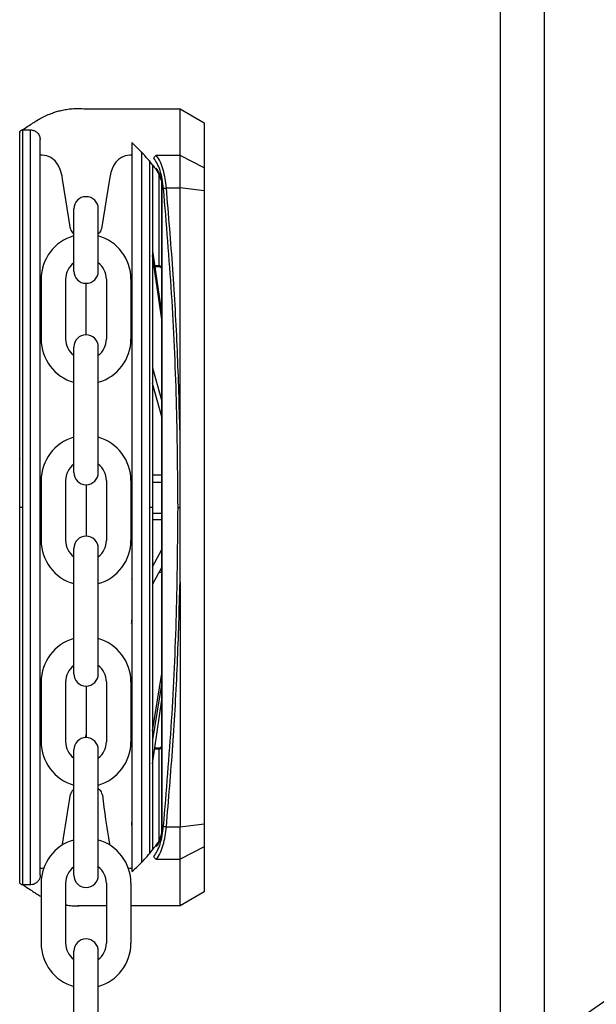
# Model space of a CAD drawing. Header units: inches. Extents: x 170 to 312, y 215 to 248.
# Tile 400 of 529: x 250.535 to 250.77, y 243.108 to 243.509. Entities that reach past the tile are written whole.
import ezdxf

# ---------------------------------------------------------------- set-up
doc = ezdxf.new("R2010")
doc.units = ezdxf.units.IN
doc.header["$LTSCALE"] = 0.25
doc.header["$MEASUREMENT"] = 0
doc.layers.add('ANNOTATIONS', color=1, linetype='Continuous')
doc.layers.add('MOTOR LH', color=7, linetype='Continuous')
doc.styles.add('ARIAL', font='arial.ttf', dxfattribs={"height": 0.09375})
doc.styles.add('ROMANS', font='Romans', dxfattribs={"height": 0.09375})
doc.styles.get("Standard").update_dxf_attribs({"font": 'romans.shx'})
doc.dimstyles.get("Standard").update_dxf_attribs({"dimscale": 60, "dimtxt": 0.0833, "dimasz": 0.0833, "dimexe": 0.0833, "dimexo": 0.04, "dimgap": 0.09, "dimtad": 0, "dimtih": 1, "dimtoh": 1, "dimdec": 4, "dimzin": 1, "dimdsep": 46, "dimlunit": 4, "dimtxsty": 'Standard', "dimcen": 0.09, "dimclrt": 150, "dimadec": 4, "dimazin": 2, "dimtfac": 1, "dimtdec": 0, "dimtofl": 0, "dimtmove": 0, "dimatfit": 3, "dimfxl": 1, "dimtolj": 1, "dimtzin": 0, "dimlwd": -1, "dimlwe": -1, "dimarcsym": 1})
doc.dimstyles.new('STANDARD$0', dxfattribs={"dimtxt": 0.09375, "dimasz": 0.09375, "dimexe": 0.03125, "dimexo": 0.046875, "dimgap": 0.09, "dimtad": 0, "dimtih": 1, "dimtoh": 1, "dimdec": 4, "dimzin": 0, "dimdsep": 46, "dimtxsty": 'ARIAL', "dimcen": 0.09, "dimadec": 0, "dimazin": 0, "dimtfac": 1, "dimtdec": 4, "dimtofl": 0, "dimtmove": 0, "dimatfit": 1, "dimfxl": 1, "dimtolj": 1, "dimtzin": 0, "dimarcsym": 0})

# ---------------------------------------------------------------- blocks, each defined once
blk = doc.blocks.new('*D76')
at = {"layer": 'ANNOTATIONS', "color": 0, "lineweight": -2, "transparency": 16777216}
for p, q in [((250.0197123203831, 244.3663487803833), (250.0197123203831, 244.9548308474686)), ((251.105649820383, 243.5069737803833), (251.105649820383, 244.9548308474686)), ((250.1134623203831, 244.9235808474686), (250.2775710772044, 244.9235808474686)), ((251.011899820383, 244.9235808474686), (250.8477910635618, 244.9235808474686))]:
    blk.add_line(p, q, dxfattribs=at)
at = {"layer": 'ANNOTATIONS', "color": 0, "transparency": 16777216}
for points in [[(250.1134623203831, 244.9392058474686), (250.1134623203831, 244.9079558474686), (250.0197123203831, 244.9235808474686)], [(251.011899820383, 244.9392058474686), (251.011899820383, 244.9079558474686), (251.105649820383, 244.9235808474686)]]:
    blk.add_solid(points, dxfattribs=at)
at = {"layer": 'defpoints', "color": 0, "transparency": 16777216}
for p in [(251.105649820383, 244.9235808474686), (250.0197123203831, 244.3194737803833), (251.105649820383, 243.4600987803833)]:
    blk.add_point(p, dxfattribs=at)
at = {"layer": 'ANNOTATIONS', "color": 0, "transparency": 16777216, "insert": (250.5626810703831, 244.9235808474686), "char_height": 0.09375, "attachment_point": 5, "style": 'ARIAL'}
blk.add_mtext('\\A1;16 1/8"', dxfattribs=at)
blk = doc.blocks.new('*D77')
at = {"layer": 'ANNOTATIONS', "color": 0, "lineweight": -2, "transparency": 16777216}
for p, q in [((249.9049624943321, 244.8967083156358), (249.9049624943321, 245.2347148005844)), ((251.105649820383, 243.5069737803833), (251.105649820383, 245.2347148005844)), ((249.9987124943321, 245.2034648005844), (250.2201961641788, 245.2034648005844)), ((251.011899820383, 245.2034648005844), (250.7904161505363, 245.2034648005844))]:
    blk.add_line(p, q, dxfattribs=at)
at = {"layer": 'ANNOTATIONS', "color": 0, "transparency": 16777216}
for points in [[(249.9987124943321, 245.2190898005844), (249.9987124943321, 245.1878398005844), (249.9049624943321, 245.2034648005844)], [(251.011899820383, 245.2190898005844), (251.011899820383, 245.1878398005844), (251.105649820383, 245.2034648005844)]]:
    blk.add_solid(points, dxfattribs=at)
at = {"layer": 'defpoints', "color": 0, "transparency": 16777216}
for p in [(251.105649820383, 245.2034648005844), (249.9049624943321, 244.8498333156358), (251.105649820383, 243.4600987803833)]:
    blk.add_point(p, dxfattribs=at)
at = {"layer": 'ANNOTATIONS', "color": 0, "transparency": 16777216, "insert": (250.5053061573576, 245.2034648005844), "char_height": 0.09375, "attachment_point": 5, "style": 'ARIAL'}
blk.add_mtext('\\A1;18 1/2"', dxfattribs=at)

msp = doc.modelspace()

# ---------------------------------------------------------------- linework, layer by layer
at = {"layer": 'MOTOR LH'}
for p, q in [((250.730649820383, 243.6163487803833), (250.730649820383, 240.3338487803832)), ((250.748524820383, 243.6163487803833), (250.748524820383, 240.3338487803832)), ((250.5609661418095, 243.4728960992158), (250.6000660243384, 243.4728955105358)), ((250.600065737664, 243.453854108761), (250.6000660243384, 243.4728955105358)), ((250.6000660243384, 243.4728955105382), (250.6099084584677, 243.4672127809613)), ((250.5359149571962, 243.3104925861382), (250.5359172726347, 243.4642842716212)), ((250.5359172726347, 243.4642842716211), (250.5391160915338, 243.4642842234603)), ((250.5391137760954, 243.3104925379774), (250.5391160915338, 243.4642842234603)), ((250.6099084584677, 243.4672127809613), (250.6099081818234, 243.4488376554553)), ((250.5434443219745, 243.4540544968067), (250.543052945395, 243.4540544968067)), ((250.5804545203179, 243.4540621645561), (250.5800270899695, 243.4540544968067)), ((250.5843915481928, 243.4553905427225), (250.5843893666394, 243.3104918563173)), ((250.600065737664, 243.4538541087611), (250.5905094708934, 243.4538542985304)), ((250.6000655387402, 243.4406415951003), (250.6000657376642, 243.4538541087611)), ((250.6099081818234, 243.4488376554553), (250.6000657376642, 243.4538541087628)), ((250.5875903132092, 243.4518115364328), (250.5875881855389, 243.3104918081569)), ((250.6099081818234, 243.4488376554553), (250.6099080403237, 243.4394392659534)), ((250.5554142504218, 243.4239746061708), (250.5522013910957, 243.4441701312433)), ((250.5712700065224, 243.4441701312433), (250.5680571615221, 243.4239746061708)), ((250.591453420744, 243.4464033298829), (250.5914528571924, 243.4089728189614)), ((250.5926836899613, 243.4433638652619), (250.5925800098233, 243.4438571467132)), ((250.5926347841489, 243.4430731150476), (250.5925829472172, 243.4434435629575)), ((250.5926836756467, 243.4424059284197), (250.5926347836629, 243.4430731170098)), ((250.592679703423, 243.1785796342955), (250.5926836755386, 243.4424059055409)), ((250.5927814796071, 243.4424059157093), (250.5926836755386, 243.4424059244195)), ((250.5927775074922, 243.1785796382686), (250.5927814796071, 243.4424059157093)), ((250.5944851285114, 243.440641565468), (250.6000655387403, 243.4406415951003)), ((250.600064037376, 243.3409214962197), (250.6000655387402, 243.4406415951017)), ((250.6099080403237, 243.4394392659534), (250.6000655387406, 243.4406415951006)), ((250.6099080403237, 243.4394392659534), (250.609904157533, 243.1815458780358)), ((250.556729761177, 243.4067828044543), (250.556729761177, 243.4320640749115)), ((250.566741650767, 243.4067828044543), (250.566741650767, 243.4320640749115)), ((250.556729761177, 243.421878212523), (250.5563995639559, 243.4221721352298)), ((250.5670718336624, 243.4221721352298), (250.566741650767, 243.4218782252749)), ((250.5888919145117, 243.415035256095), (250.5888918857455, 243.4131245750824)), ((250.5926828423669, 243.3870669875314), (250.5888918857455, 243.4131245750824)), ((250.5888919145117, 243.415035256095), (250.5926828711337, 243.3889776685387)), ((250.5897738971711, 243.4089728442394), (250.5914528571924, 243.4089728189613)), ((250.5914528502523, 243.408511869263), (250.5898409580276, 243.4085118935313)), ((250.591452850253, 243.4085119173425), (250.5914528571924, 243.4089728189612)), ((250.543421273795, 243.4034862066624), (250.543421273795, 243.3790669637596)), ((250.5534331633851, 243.4034862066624), (250.5534331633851, 243.3790669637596)), ((250.561735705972, 243.3807763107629), (250.561735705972, 243.4017768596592)), ((250.5700382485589, 243.4034862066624), (250.5700382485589, 243.3790669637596)), ((250.580050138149, 243.4034862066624), (250.580050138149, 243.3790669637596)), ((250.556729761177, 243.3247341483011), (250.556729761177, 243.3757703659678)), ((250.566741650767, 243.3247341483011), (250.566741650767, 243.3757703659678)), ((250.5888911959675, 243.3673093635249), (250.588891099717, 243.3609164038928)), ((250.5888911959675, 243.3673093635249), (250.5926823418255, 243.3538212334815)), ((250.5926822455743, 243.3474282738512), (250.588891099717, 243.3609164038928)), ((250.5926818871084, 243.3236191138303), (250.5888186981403, 243.3236191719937)), ((250.543421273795, 243.3214375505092), (250.543421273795, 243.2970183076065)), ((250.5534331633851, 243.3214375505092), (250.5534331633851, 243.2970183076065)), ((250.561735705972, 243.3197282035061), (250.561735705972, 243.2987276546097)), ((250.5700382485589, 243.3214375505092), (250.5700382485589, 243.2970183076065)), ((250.580050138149, 243.3214375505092), (250.580050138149, 243.2970183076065)), ((250.5926818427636, 243.3206737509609), (250.5888186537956, 243.3206738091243)), ((250.5346846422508, 243.3104946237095), (250.5346847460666, 243.3173900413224)), ((250.5359149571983, 243.3104925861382), (250.5346846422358, 243.310492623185)), ((250.5359126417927, 243.1567055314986), (250.5359149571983, 243.3104925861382)), ((250.5391114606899, 243.1567054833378), (250.5391137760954, 243.3104925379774)), ((250.5843893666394, 243.3104918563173), (250.5843871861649, 243.1656664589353)), ((250.5875881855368, 243.3104918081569), (250.5875860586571, 243.1692260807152)), ((250.5888185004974, 243.3104918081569), (250.5875881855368, 243.3104918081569)), ((250.5888184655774, 243.3081724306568), (250.5926816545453, 243.3081723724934)), ((250.5888184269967, 243.305609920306), (250.5926816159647, 243.3056098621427)), ((250.556729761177, 243.242685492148), (250.556729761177, 243.2937217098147)), ((250.566741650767, 243.242685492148), (250.566741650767, 243.2937217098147)), ((250.5888899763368, 243.2863018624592), (250.5926814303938, 243.2932843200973)), ((250.5888899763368, 243.2863018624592), (250.5888898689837, 243.2791715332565)), ((250.592681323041, 243.286153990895), (250.5888898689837, 243.2791715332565)), ((250.5915490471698, 243.2840687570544), (250.5926812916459, 243.2840687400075)), ((250.6000631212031, 243.2800696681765), (250.6000616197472, 243.1803436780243)), ((250.543421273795, 243.2393888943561), (250.543421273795, 243.2149696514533)), ((250.5534331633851, 243.2393888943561), (250.5534331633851, 243.2149696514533)), ((250.5700382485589, 243.2393888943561), (250.5700382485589, 243.2149696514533)), ((250.580050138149, 243.2393888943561), (250.580050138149, 243.2149696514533)), ((250.5888889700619, 243.2194658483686), (250.5926806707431, 243.2428286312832)), ((250.561735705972, 243.2376795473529), (250.561735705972, 243.2177685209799)), ((250.5926806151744, 243.239137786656), (250.5888889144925, 243.2157749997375)), ((250.5888887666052, 243.2059529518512), (250.5926805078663, 243.2320104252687)), ((250.5888889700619, 243.2194658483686), (250.5888889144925, 243.2157749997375)), ((250.556729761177, 243.1606368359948), (250.556729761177, 243.2116730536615)), ((250.566741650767, 243.1606368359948), (250.566741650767, 243.2116730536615)), ((250.5914498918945, 243.2120190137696), (250.5897714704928, 243.2120190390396)), ((250.5898385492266, 243.2124800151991), (250.5914498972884, 243.212479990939)), ((250.5914498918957, 243.2120190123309), (250.5914493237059, 243.1742797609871)), ((250.5914498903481, 243.2120190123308), (250.5914498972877, 243.2124799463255)), ((250.5563995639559, 243.1953106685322), (250.556737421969, 243.1956114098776)), ((250.566741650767, 243.1959040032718), (250.5673671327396, 243.1953472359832)), ((250.5553796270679, 243.1932895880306), (250.5554142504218, 243.1935081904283)), ((250.5683524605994, 243.1935447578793), (250.5683870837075, 243.1933261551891)), ((250.5944812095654, 243.1803438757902), (250.6000616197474, 243.1803436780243)), ((250.6000614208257, 243.1671314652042), (250.6000616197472, 243.180343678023)), ((250.6000616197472, 243.1803436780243), (250.609904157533, 243.1815458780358)), ((250.609904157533, 243.1815458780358), (250.609904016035, 243.1721477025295)), ((250.5926796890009, 243.1776216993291), (250.5925759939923, 243.1771284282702)), ((250.5925789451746, 243.1775420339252), (250.5926307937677, 243.1779124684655)), ((250.5926307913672, 243.1779124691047), (250.5926797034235, 243.1785796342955)), ((250.5926797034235, 243.1785796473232), (250.5927775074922, 243.178579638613)), ((250.609904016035, 243.1721477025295), (250.6000614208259, 243.1671314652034)), ((250.609904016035, 243.1721477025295), (250.6099037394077, 243.1537747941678)), ((250.590505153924, 243.1671315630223), (250.6000614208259, 243.1671314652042)), ((250.600061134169, 243.1480923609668), (250.6000614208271, 243.1671314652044)), ((250.5430485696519, 243.1634195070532), (250.5434443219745, 243.1634283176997)), ((250.5800270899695, 243.1634283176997), (250.5804501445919, 243.1634283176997)), ((250.5391114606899, 243.1567054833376), (250.5359126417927, 243.1567055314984)), ((250.543421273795, 243.1573402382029), (250.543421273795, 243.1329209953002)), ((250.5534331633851, 243.1573402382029), (250.5534331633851, 243.1329209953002)), ((250.5700382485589, 243.1573402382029), (250.5700382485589, 243.1329209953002)), ((250.580050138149, 243.1573402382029), (250.580050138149, 243.1329209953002)), ((250.6099037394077, 243.1537747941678), (250.600061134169, 243.1480923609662)), ((250.5700382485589, 243.1480928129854), (250.5583644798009, 243.1480929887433)), ((250.600061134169, 243.1480923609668), (250.580050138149, 243.1480926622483)), ((250.556729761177, 243.0785881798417), (250.556729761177, 243.1296243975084)), ((250.566741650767, 243.0785881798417), (250.566741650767, 243.1296243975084))]:
    msp.add_line(p, q, dxfattribs=at)
at = {"layer": 'MOTOR LH', "flags": 128}
for points in [[(250.5522013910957, 243.4441701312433), (250.5519437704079, 243.4456213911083), (250.5512387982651, 243.4481493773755), (250.5504301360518, 243.4498670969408), (250.5490978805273, 243.4516284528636), (250.5473912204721, 243.4529717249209), (250.5457600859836, 243.4536981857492), (250.5438217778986, 243.4540452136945), (250.5434440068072, 243.4540544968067)], [(250.5800270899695, 243.4540544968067), (250.5796300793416, 243.4540442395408), (250.5777449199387, 243.4537086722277), (250.5762087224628, 243.4530458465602), (250.5749392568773, 243.452158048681), (250.5738997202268, 243.4511002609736), (250.5730578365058, 243.4498952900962), (250.5723645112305, 243.4484869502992), (250.5718280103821, 243.4468892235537), (250.5713892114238, 243.4448886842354), (250.5712700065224, 243.4441701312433)], [(250.5521394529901, 243.1729392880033), (250.5522013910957, 243.1733126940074)], [(250.5712700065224, 243.1733126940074), (250.5713368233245, 243.1729362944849)], [(250.5434443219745, 243.1634283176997), (250.5438413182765, 243.1634385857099), (250.5445088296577, 243.1635574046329)], [(250.5789613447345, 243.1635608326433), (250.5796496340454, 243.1634376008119), (250.5800270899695, 243.1634283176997)]]:
    msp.add_lwpolyline(points, dxfattribs=at)
at = {"layer": 'MOTOR LH'}
for centre, radius, start, end in [((250.561735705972, 243.4320640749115), 0.005005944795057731, 0, 180), ((250.5584290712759, 243.4244521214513), 0.003052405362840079, 188.999999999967, 228.3263490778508), ((250.5650423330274, 243.4244521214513), 0.003052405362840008, 311.6736509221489, 351.0000000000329), ((250.561735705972, 243.4034862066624), 0.01831443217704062, 105.8627163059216, 180), ((250.561735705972, 243.4034862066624), 0.01831443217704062, 0, 74.13728369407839), ((250.561735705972, 243.4034862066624), 0.008302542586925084, 127.0808355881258, 180), ((250.561735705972, 243.4034862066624), 0.008302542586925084, 0, 52.91916441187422), ((250.561735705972, 243.4067828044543), 0.005005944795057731, 180, 0), ((250.561735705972, 243.3757703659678), 0.005005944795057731, 0, 180), ((250.561735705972, 243.3790669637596), 0.01831443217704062, 180, 254.1372836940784), ((250.561735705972, 243.3790669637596), 0.008302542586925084, 180, 232.9191644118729), ((250.561735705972, 243.3790669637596), 0.01831443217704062, 285.8627163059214, 0), ((250.561735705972, 243.3790669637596), 0.008302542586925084, 307.0808355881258, 0), ((250.561735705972, 243.3214375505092), 0.01831443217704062, 105.8627163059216, 180), ((250.561735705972, 243.3214375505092), 0.01831443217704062, 0, 74.13728369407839), ((250.561735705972, 243.3214375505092), 0.008302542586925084, 127.0808355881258, 180), ((250.561735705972, 243.3214375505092), 0.008302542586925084, 0, 52.91916441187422), ((250.561735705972, 243.3247341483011), 0.005005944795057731, 180, 0), ((250.561735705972, 243.2970183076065), 0.01831443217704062, 180, 254.1372836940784), ((250.561735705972, 243.2970183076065), 0.008302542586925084, 180, 232.9191644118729), ((250.561735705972, 243.2937217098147), 0.005005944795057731, 0, 180), ((250.561735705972, 243.2970183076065), 0.01831443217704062, 285.8627163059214, 0), ((250.561735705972, 243.2970183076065), 0.008302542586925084, 307.0808355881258, 0), ((250.561735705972, 243.2393888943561), 0.01831443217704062, 105.8627163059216, 180), ((250.561735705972, 243.2393888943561), 0.01831443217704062, 0, 74.13728369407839), ((250.561735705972, 243.2393888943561), 0.008302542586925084, 127.0808355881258, 180), ((250.561735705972, 243.2393888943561), 0.008302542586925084, 0, 52.91916441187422), ((250.561735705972, 243.242685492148), 0.005005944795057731, 180, 0), ((250.561735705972, 243.2116730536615), 0.005005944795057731, 0, 180), ((250.5586832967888, 243.2177685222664), 0.003052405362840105, 339.0051702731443, 0), ((250.5647881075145, 243.2177685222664), 0.003052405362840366, 180, 200.9948234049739), ((250.561735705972, 243.2149696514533), 0.01831443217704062, 180, 254.1372836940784), ((250.561735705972, 243.2149696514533), 0.008302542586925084, 180, 232.9191644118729), ((250.561735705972, 243.2149696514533), 0.01831443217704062, 285.8627163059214, 0), ((250.561735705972, 243.2149696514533), 0.008302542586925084, 307.0808355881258, 0), ((250.5584290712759, 243.1930306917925), 0.003052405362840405, 131.6736509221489, 171.000000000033), ((250.5653376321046, 243.1930672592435), 0.003052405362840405, 8.999999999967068, 48.32634907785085), ((239.3301382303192, 244.9704791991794), 11.36505649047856, 350.9015769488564, 351.005317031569), ((251.0736171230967, 243.2558897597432), 0.5090889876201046, 187.05911033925, 189.3349382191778), ((250.561735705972, 243.1573402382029), 0.01831443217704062, 105.8627163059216, 180), ((250.561735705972, 243.1573402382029), 0.01831443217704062, 0, 74.13728369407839), ((250.561735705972, 243.1573402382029), 0.008302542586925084, 127.0808355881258, 180), ((250.561735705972, 243.1573402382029), 0.008302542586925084, 0, 52.91916441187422), ((250.561735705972, 243.1606368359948), 0.005005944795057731, 180, 0), ((250.561735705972, 243.1329209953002), 0.01831443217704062, 180, 254.1372836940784), ((250.561735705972, 243.1329209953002), 0.008302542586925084, 180, 232.9191644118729), ((250.561735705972, 243.1296243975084), 0.005005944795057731, 0, 180), ((250.561735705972, 243.1329209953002), 0.01831443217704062, 285.8627163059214, 0), ((250.561735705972, 243.1329209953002), 0.008302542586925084, 307.0808355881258, 0)]:
    msp.add_arc(centre, radius, start, end, dxfattribs=at)
for points, knots in [([(250.5357571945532, 243.4642755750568), (250.5358228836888, 243.464318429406), (250.5358885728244, 243.4643612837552), (250.53595426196, 243.4644041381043), (250.5373381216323, 243.4653069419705), (250.5387219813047, 243.4662097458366), (250.540105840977, 243.4671125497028), (250.5405880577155, 243.4674271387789), (250.5417501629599, 243.4681852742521), (250.5436428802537, 243.4692364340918), (250.545815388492, 243.4702924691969), (250.547862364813, 243.4711154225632), (250.5498150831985, 243.4717623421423), (250.5517057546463, 243.4722689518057), (250.553813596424, 243.4726851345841), (250.5560075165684, 243.4729507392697), (250.5583619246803, 243.4730436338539), (250.5599950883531, 243.4729996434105), (250.5609113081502, 243.4729021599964), (250.5609661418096, 243.4728960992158)], [-0.2026574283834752, -0.2026574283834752, -0.2026574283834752, -0.2026574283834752, -0.1934736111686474, -0.1934736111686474, -0.1934736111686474, 0, 0, 0, 0.06741739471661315, 0.1624707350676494, 0.2623543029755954, 0.3670685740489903, 0.4432677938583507, 0.5291235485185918, 0.6246357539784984, 0.7298042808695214, 0.8268099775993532, 0.9437281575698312, 0.9511714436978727, 0.9511714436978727, 0.9511714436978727, 0.9511714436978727]), ([(250.5346869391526, 243.4630539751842), (250.5346884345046, 243.463098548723), (250.5346944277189, 243.4632771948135), (250.5347854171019, 243.4635919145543), (250.5350293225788, 243.4639430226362), (250.535379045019, 243.4641817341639), (250.5356992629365, 243.4642887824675), (250.5358834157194, 243.4642749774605), (250.5359333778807, 243.4642712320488)], [0, 0, 0, 0, 0.06890365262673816, 0.2761586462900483, 0.4958689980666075, 0.715579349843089, 0.9228343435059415, 1, 1, 1, 1]), ([(250.5391160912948, 243.4642683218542), (250.5393169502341, 243.4642708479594), (250.5399354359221, 243.464250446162), (250.5409666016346, 243.46389952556), (250.5420802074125, 243.4630667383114), (250.5428959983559, 243.4618204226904), (250.5430020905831, 243.4608251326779), (250.5430530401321, 243.4603471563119)], [0.08048410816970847, 0.08048410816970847, 0.08048410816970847, 0.08048410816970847, 0.170358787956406, 0.3583268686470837, 0.5560887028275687, 0.7868168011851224, 1, 1, 1, 1]), ([(250.5346846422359, 243.310492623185), (250.5346847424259, 243.3171472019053), (250.5346849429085, 243.3304631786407), (250.5346852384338, 243.3500918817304), (250.5346855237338, 243.3690414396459), (250.5346857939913, 243.3869919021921), (250.5346860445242, 243.4036322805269), (250.5346862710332, 243.4186770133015), (250.534686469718, 243.4318736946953), (250.5346866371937, 243.4429974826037), (250.5346867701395, 243.4518278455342), (250.534686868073, 243.4583326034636), (250.5346869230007, 243.4619813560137), (250.5346869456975, 243.4634881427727), (250.53468693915, 243.4630538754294), (250.5346869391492, 243.4630538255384)], [0, 0, 0, 0, 0.0833060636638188, 0.1666974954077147, 0.2499975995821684, 0.3333024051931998, 0.4166951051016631, 0.4999952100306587, 0.5833002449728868, 0.6666928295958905, 0.7499928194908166, 0.8332978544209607, 0.9166904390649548, 0.999990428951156, 1, 1, 1, 1]), ([(250.5430507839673, 243.3104925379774), (250.5430508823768, 243.3170288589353), (250.5430510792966, 243.3301081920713), (250.5430513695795, 243.3493886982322), (250.5430516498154, 243.3680019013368), (250.5430519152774, 243.3856338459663), (250.5430521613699, 243.4019792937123), (250.543052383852, 243.4167565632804), (250.5430525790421, 243.4297211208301), (250.5430527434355, 243.4406401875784), (250.5430528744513, 243.4493423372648), (250.5430529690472, 243.4556254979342), (250.5430530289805, 243.4596063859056), (250.5430530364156, 243.460100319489), (250.5430530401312, 243.460347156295)], [0, 0, 0, 0, 0.08330446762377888, 0.166694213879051, 0.2499999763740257, 0.3333008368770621, 0.4166943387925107, 0.4999999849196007, 0.5833008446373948, 0.6666942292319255, 0.7499999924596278, 0.8333009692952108, 0.9166943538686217, 1, 1, 1, 1]), ([(250.5804545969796, 243.4591541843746), (250.5804545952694, 243.4590405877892), (250.5804545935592, 243.4589269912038), (250.580454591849, 243.4588133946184), (250.5804545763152, 243.4577816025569), (250.5804545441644, 243.455646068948), (250.5804544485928, 243.4492981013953), (250.5804543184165, 243.4406517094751), (250.5804541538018, 243.4297179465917), (250.5804539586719, 243.4167573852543), (250.5804537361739, 243.4019790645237), (250.5804534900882, 243.3856340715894), (250.5804532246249, 243.3680020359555), (250.5804529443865, 243.3493886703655), (250.5804526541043, 243.3301082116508), (250.5804524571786, 243.3170284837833), (250.5804523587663, 243.3104919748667)], [-0.009409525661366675, -0.009409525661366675, -0.009409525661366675, -0.009409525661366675, 0, 0, 0, 0.08546624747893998, 0.1768922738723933, 0.268313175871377, 0.3598353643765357, 0.4512615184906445, 0.5426821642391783, 0.6342044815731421, 0.7256307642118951, 0.8170515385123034, 0.9085726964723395, 1, 1, 1, 1]), ([(250.5907514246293, 243.4476288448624), (250.5894855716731, 243.4492562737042), (250.5873957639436, 243.4519430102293), (250.5852455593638, 243.4542704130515), (250.5843915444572, 243.4551424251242), (250.5843622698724, 243.4551723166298), (250.5843329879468, 243.4552021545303), (250.5843037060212, 243.4552319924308), (250.583020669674, 243.4565393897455), (250.5817376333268, 243.45784678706), (250.5804545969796, 243.4591541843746)], [0, 0, 0, 0, 0.3080244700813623, 0.5085202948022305, 0.5085202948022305, 0.5085202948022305, 0.5153930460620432, 0.5153930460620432, 0.5153930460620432, 0.8165340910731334, 0.8165340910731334, 0.8165340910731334, 0.8165340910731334]), ([(250.5905095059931, 243.4538542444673), (250.5903750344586, 243.4538176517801), (250.5901013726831, 243.4537431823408), (250.5897451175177, 243.4534738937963), (250.5894826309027, 243.4531352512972), (250.5894111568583, 243.4528869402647), (250.5893769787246, 243.4527682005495)], [0, 0, 0, 0, 0.2523826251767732, 0.513621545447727, 0.7674189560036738, 1, 1, 1, 1]), ([(250.5933526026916, 243.4403814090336), (250.5931927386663, 243.4417024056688), (250.5928728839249, 243.4443454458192), (250.5919513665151, 243.4477971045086), (250.5907910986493, 243.4507296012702), (250.5898484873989, 243.4520884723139), (250.5893769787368, 243.4527682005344)], [0, 0, 0, 0, 0.2496836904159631, 0.4995652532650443, 0.7496748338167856, 1, 1, 1, 1]), ([(250.5944851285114, 243.440641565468), (250.5943421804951, 243.4419269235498), (250.5940503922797, 243.4445506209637), (250.5932075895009, 243.4481359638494), (250.5920428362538, 243.4514531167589), (250.5910381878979, 243.4530263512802), (250.5905094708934, 243.4538542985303)], [0, 0, 0, 0, 0.2282311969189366, 0.4658698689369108, 0.7189029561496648, 0.9999999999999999, 0.9999999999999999, 0.9999999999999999, 0.9999999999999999]), ([(250.5888206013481, 243.4500301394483), (250.5888205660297, 243.4476842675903), (250.5888204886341, 243.4425435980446), (250.5888203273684, 243.4318322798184), (250.5888201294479, 243.4186863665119), (250.5888199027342, 243.403628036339), (250.5888196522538, 243.3869911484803), (250.5888193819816, 243.3690397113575), (250.5888190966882, 243.3500905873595), (250.5888188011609, 243.3304617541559), (250.5888186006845, 243.3171461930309), (250.5888185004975, 243.3104918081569)], [0, 0, 0, 0, 0.09501659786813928, 0.2082163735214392, 0.3212904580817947, 0.4343712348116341, 0.5475710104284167, 0.6606452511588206, 0.7737261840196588, 0.886920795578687, 1, 1, 1, 1]), ([(250.5903238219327, 243.4487381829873), (250.5903118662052, 243.4486593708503), (250.5902881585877, 243.4485030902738), (250.5903242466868, 243.4482721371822), (250.5903914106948, 243.4481385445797), (250.5904251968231, 243.4480713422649)], [0, 0, 0, 0, 0.335804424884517, 0.6658835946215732, 1, 1, 1, 1]), ([(250.5925800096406, 243.4438571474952), (250.5923363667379, 243.4446485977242), (250.5917177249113, 243.4466581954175), (250.5908498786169, 243.4479531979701), (250.5903238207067, 243.4487381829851)], [0, 0, 0, 0, 0.3938351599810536, 1, 1, 1, 1]), ([(250.5925091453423, 243.4436117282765), (250.5922336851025, 243.4444642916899), (250.5916548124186, 243.4462559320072), (250.5908653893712, 243.4474193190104), (250.59045161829, 243.4480291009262)], [0, 0, 0, 0, 0.475856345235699, 1, 1, 1, 1]), ([(250.5925829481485, 243.4434435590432), (250.5925456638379, 243.4435057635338), (250.5924710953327, 243.4436301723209), (250.5925436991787, 243.4437814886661), (250.5925800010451, 243.4438571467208)], [0, 0, 0, 0, 0.5000007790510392, 1, 1, 1, 1]), ([(250.5926347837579, 243.4430731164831), (250.592615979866, 243.4431181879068), (250.5925783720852, 243.4432083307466), (250.5926485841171, 243.4433120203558), (250.59268369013, 243.443363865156)], [0, 0, 0, 0, 0.500000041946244, 1, 1, 1, 1]), ([(250.5927814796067, 243.4424059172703), (250.5927760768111, 243.4425531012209), (250.5927638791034, 243.4428853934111), (250.5927123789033, 243.4431926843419), (250.5926836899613, 243.4433638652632)], [0, 0, 0, 0, 0.4429353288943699, 1, 1, 1, 1]), ([(250.593352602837, 243.4403814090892), (250.5934066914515, 243.4404084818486), (250.5935173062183, 243.4404638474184), (250.5937947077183, 243.440540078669), (250.5941264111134, 243.4406038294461), (250.5943673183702, 243.4406292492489), (250.5944851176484, 243.4406416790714)], [0, 0, 0, 0, 0.2444909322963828, 0.5000000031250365, 0.755509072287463, 1, 1, 1, 1]), ([(250.5992497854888, 243.3104937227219), (250.599118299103, 243.3250483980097), (250.5988553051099, 243.3541600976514), (250.5968786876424, 243.3976265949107), (250.5945281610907, 243.4261274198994), (250.5933526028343, 243.4403814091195)], [0, 0, 0, 0, 0.3332416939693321, 0.6665371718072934, 1, 1, 1, 1]), ([(250.6000640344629, 243.3409135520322), (250.599753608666, 243.3520543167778), (250.5991316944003, 243.3743739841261), (250.5972687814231, 243.4076944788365), (250.5954142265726, 243.4296448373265), (250.5944851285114, 243.4406415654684)], [0, 0, 0, 0, 0.3321382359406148, 0.6654134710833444, 1, 1, 1, 1]), ([(250.5926604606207, 243.4073988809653), (250.5926493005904, 243.4074887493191), (250.5926156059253, 243.4077600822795), (250.5923649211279, 243.4081399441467), (250.5919426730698, 243.4084655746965), (250.5916070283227, 243.4084964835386), (250.5914405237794, 243.4085118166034)], [0, 0, 0, 0, 0.1487405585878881, 0.4490815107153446, 0.7267038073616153, 1, 1, 1, 1]), ([(250.592683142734, 243.4072232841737), (250.5926681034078, 243.4074368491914), (250.5926386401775, 243.407855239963), (250.5924284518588, 243.4083382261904), (250.5921832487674, 243.4086504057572), (250.591965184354, 243.4088287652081), (250.591717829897, 243.4089494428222), (250.5915404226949, 243.4089650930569), (250.5914529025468, 243.4089728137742)], [0, 0, 0, 0, 0.2718919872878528, 0.5326579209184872, 0.656675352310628, 0.7753569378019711, 0.8891770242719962, 1, 1, 1, 1]), ([(250.5803231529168, 243.4017870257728), (250.5803678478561, 243.4022799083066), (250.5804305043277, 243.402970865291), (250.5804485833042, 243.4037371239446), (250.5804537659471, 243.4039567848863)], [0, 0, 0, 0, 0.7133331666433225, 1, 1, 1, 1]), ([(250.5346847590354, 243.3182512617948), (250.5346847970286, 243.3207747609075), (250.5346848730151, 243.3258217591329), (250.5346849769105, 243.3327224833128), (250.5346850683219, 243.3387940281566), (250.5346851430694, 243.3437587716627), (250.5346851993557, 243.3474973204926), (250.534685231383, 243.3496247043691), (250.5346852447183, 243.350510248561), (250.5346852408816, 243.3502555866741), (250.5346852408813, 243.3502555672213)], [0, 0, 0, 0, 0.1428555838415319, 0.2857111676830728, 0.428566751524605, 0.5714223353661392, 0.7142779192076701, 0.8571335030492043, 0.9999890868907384, 1, 1, 1, 1]), ([(250.6001146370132, 243.310490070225), (250.6001145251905, 243.3113102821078), (250.6001139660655, 243.3154114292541), (250.6001041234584, 243.3225345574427), (250.6000767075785, 243.3318582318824), (250.6000682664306, 243.3378975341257), (250.6000640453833, 243.3409175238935)], [0, 0, 0, 0, 0.08083862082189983, 0.4042017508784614, 0.7020674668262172, 0.9999999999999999, 0.9999999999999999, 0.9999999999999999, 0.9999999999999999]), ([(250.5346847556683, 243.3180277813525), (250.5346847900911, 243.3203141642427), (250.5346848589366, 243.3248869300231), (250.5346849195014, 243.3289092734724), (250.5346849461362, 243.3306793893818), (250.5346849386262, 243.3301799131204), (250.534684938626, 243.3301798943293)], [0, 0, 0, 0, 0.3333291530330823, 0.6666583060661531, 0.9999874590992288, 0.9999999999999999, 0.9999999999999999, 0.9999999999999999, 0.9999999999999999]), ([(250.5346823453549, 243.1579358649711), (250.5346823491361, 243.1581869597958), (250.5346823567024, 243.1586894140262), (250.5346824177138, 243.1627416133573), (250.5346825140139, 243.1691376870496), (250.5346826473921, 243.1779964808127), (250.5346828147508, 243.1891122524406), (250.5346830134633, 243.2023105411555), (250.5346832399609, 243.2173543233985), (250.534683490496, 243.2339946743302), (250.5346837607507, 243.251944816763), (250.5346840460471, 243.2708940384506), (250.5346843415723, 243.2905226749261), (250.534684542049, 243.3038382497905), (250.5346846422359, 243.310492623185)], [0, 0, 0, 0, 0.08330560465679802, 0.1666989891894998, 0.2500000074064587, 0.3333056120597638, 0.416698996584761, 0.5000000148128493, 0.5833056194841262, 0.6666990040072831, 0.7500000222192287, 0.8333056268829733, 0.9166955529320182, 1, 1, 1, 1]), ([(250.5430485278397, 243.1606425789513), (250.5430485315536, 243.1608891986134), (250.5430485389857, 243.1613827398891), (250.5430485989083, 243.1653626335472), (250.5430486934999, 243.171645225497), (250.5430488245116, 243.1803468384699), (250.5430489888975, 243.1912651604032), (250.5430491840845, 243.2042292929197), (250.5430494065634, 243.2190061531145), (250.5430496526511, 243.2353511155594), (250.5430499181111, 243.2529827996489), (250.5430501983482, 243.2715959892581), (250.5430504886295, 243.2908763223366), (250.543050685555, 243.3039560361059), (250.5430507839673, 243.3104925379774)], [0, 0, 0, 0, 0.08329208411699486, 0.1666861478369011, 0.2499928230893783, 0.3332944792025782, 0.4166886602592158, 0.4999952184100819, 0.5832968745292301, 0.6666910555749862, 0.7499976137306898, 0.8332992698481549, 0.9166923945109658, 1, 1, 1, 1]), ([(250.5804523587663, 243.3104919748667), (250.580452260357, 243.303955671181), (250.5804520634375, 243.2908763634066), (250.5804517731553, 243.2715959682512), (250.5804514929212, 243.2529829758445), (250.5804512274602, 243.2353512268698), (250.5804509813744, 243.2190063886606), (250.5804507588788, 243.2042284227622), (250.5804505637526, 243.1912683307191), (250.5804503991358, 243.1803346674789), (250.5804502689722, 243.171689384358), (250.5804501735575, 243.1653521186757), (250.5804501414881, 243.1632221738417), (250.580450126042, 243.1621962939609), (250.5804501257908, 243.162179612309), (250.5804501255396, 243.162162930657), (250.5804501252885, 243.1621462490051)], [0, 0, 0, 0, 0.09147262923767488, 0.1830390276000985, 0.2745133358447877, 0.3659820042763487, 0.4575523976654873, 0.549026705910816, 0.6404955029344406, 0.7320658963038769, 0.8235400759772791, 0.9150087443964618, 1, 1, 1, 1.001382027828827, 1.001382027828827, 1.001382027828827, 1.001382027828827]), ([(250.5888185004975, 243.3104918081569), (250.5888184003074, 243.3038372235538), (250.5888181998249, 243.2905212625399), (250.5888179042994, 243.2708926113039), (250.588817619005, 243.2519435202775), (250.5888173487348, 243.2339923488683), (250.5888170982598, 243.2173559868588), (250.5888168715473, 243.2022979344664), (250.5888166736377, 243.1891529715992), (250.5888165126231, 243.1784585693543), (250.5888164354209, 243.1733309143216), (250.5888164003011, 243.1709983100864)], [0, 0, 0, 0, 0.1131436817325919, 0.2264028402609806, 0.3395379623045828, 0.4526797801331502, 0.5659406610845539, 0.6790759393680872, 0.7922177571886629, 0.9054784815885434, 1, 1, 1, 1]), ([(250.5933486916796, 243.1806040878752), (250.5945247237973, 243.19485840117), (250.5968761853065, 243.2233597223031), (250.5988540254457, 243.2668269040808), (250.5991178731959, 243.29593896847), (250.5992497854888, 243.3104937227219)], [0, 0, 0, 0, 0.3334667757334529, 0.6667626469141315, 0.9999999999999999, 0.9999999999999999, 0.9999999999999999, 0.9999999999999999]), ([(250.5992498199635, 243.3104900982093), (250.599292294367, 243.3104900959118), (250.5993790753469, 243.3104900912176), (250.5995830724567, 243.3104900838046), (250.5998303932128, 243.3104900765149), (250.6000203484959, 243.3104900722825), (250.6001146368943, 243.3104900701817)], [0, 0, 0, 0, 0.2412812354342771, 0.4929703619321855, 0.7483249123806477, 1, 1, 1, 1]), ([(250.6000631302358, 243.2800717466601), (250.6000635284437, 243.2808910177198), (250.6000655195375, 243.284987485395), (250.6000981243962, 243.2951247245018), (250.6001081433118, 243.3044479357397), (250.6001146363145, 243.310490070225)], [0, 0, 0, 0, 0.08086409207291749, 0.4043315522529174, 1, 1, 1, 1]), ([(250.5803231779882, 243.2814675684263), (250.5803674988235, 243.2809151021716), (250.5804293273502, 243.2801443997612), (250.5804469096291, 243.2794436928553), (250.5804518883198, 243.2792452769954)], [0, 0, 0, 0, 0.7168347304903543, 1, 1, 1, 1]), ([(250.5944812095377, 243.1803438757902), (250.5954100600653, 243.1913410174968), (250.5972641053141, 243.2132920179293), (250.599128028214, 243.2466131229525), (250.5997517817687, 243.268933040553), (250.600063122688, 243.2800738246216)], [0, 0, 0, 0, 0.3345923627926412, 0.6678678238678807, 1, 1, 1, 1]), ([(250.5803210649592, 243.2631055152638), (250.5803657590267, 243.2635405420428), (250.5804284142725, 243.2641503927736), (250.5804464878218, 243.2645558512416), (250.5804516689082, 243.2646720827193)], [0, 0, 0, 0, 0.7133332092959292, 1, 1, 1, 1]), ([(250.591437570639, 243.212480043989), (250.5916039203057, 243.2124954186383), (250.5919392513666, 243.2125264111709), (250.5923639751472, 243.2128512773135), (250.5926303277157, 243.213271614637), (250.5926653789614, 243.2135877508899), (250.5926802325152, 243.2137217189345)], [0, 0, 0, 0, 0.2549111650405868, 0.5138551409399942, 0.7939879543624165, 1, 1, 1, 1]), ([(250.5914499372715, 243.2120190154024), (250.591537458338, 243.2120267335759), (250.5917148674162, 243.2120423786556), (250.5919622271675, 243.2121630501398), (250.592180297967, 243.2123414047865), (250.5924255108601, 243.212653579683), (250.592635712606, 243.2131365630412), (250.592665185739, 243.2135549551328), (250.5926802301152, 243.2137685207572)], [0, 0, 0, 0, 0.1108229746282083, 0.2246430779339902, 0.3433247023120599, 0.4673421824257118, 0.7281081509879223, 1, 1, 1, 1]), ([(250.5804504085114, 243.1809578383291), (250.5804247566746, 243.181351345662), (250.580388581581, 243.1819062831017), (250.5803367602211, 243.1822406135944), (250.5803216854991, 243.1823378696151)], [0, 0, 0, 0, 0.7091021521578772, 1, 1, 1, 1]), ([(250.5893726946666, 243.1682176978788), (250.5898442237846, 243.1688973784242), (250.5907868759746, 243.1702561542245), (250.5919472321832, 243.1731885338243), (250.5928688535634, 243.1766400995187), (250.5931887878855, 243.1792831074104), (250.5933486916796, 243.1806040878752)], [0, 0, 0, 0, 0.2503251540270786, 0.5004347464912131, 0.7503163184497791, 0.9999999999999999, 0.9999999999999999, 0.9999999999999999, 0.9999999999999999]), ([(250.590505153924, 243.1671315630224), (250.5910338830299, 243.1679594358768), (250.5920385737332, 243.1695325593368), (250.5932034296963, 243.1728495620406), (250.5940463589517, 243.176434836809), (250.5943382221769, 243.1790585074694), (250.5944812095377, 243.18034387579)], [0, 0, 0, 0, 0.2810912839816, 0.5341294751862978, 0.771764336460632, 1, 1, 1, 1]), ([(250.5933486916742, 243.1806040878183), (250.593401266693, 243.1805776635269), (250.5935096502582, 243.1805231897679), (250.5937826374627, 243.1804472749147), (250.594115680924, 243.1803824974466), (250.5943605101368, 243.1803565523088), (250.5944811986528, 243.1803437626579)], [0, 0, 0, 0, 0.2386369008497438, 0.4919507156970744, 0.7495571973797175, 1, 1, 1, 1]), ([(250.5925759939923, 243.17712842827), (250.5923251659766, 243.1763174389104), (250.5917044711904, 243.1743105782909), (250.5908365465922, 243.1730163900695), (250.590319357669, 243.1722451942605)], [0, 0, 0, 0, 0.4041084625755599, 1, 1, 1, 1]), ([(250.5904495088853, 243.172959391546), (250.590863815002, 243.1735701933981), (250.591657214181, 243.1747398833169), (250.5922366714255, 243.176545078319), (250.5925135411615, 243.1774076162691)], [0, 0, 0, 0, 0.5221912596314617, 1, 1, 1, 1]), ([(250.5925789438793, 243.177542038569), (250.5925444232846, 243.177483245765), (250.5924911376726, 243.1773924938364), (250.5925118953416, 243.1772468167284), (250.5925543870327, 243.177168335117), (250.5925759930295, 243.1771284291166)], [0, 0, 0, 0, 0.474850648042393, 0.7329742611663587, 1, 1, 1, 1]), ([(250.5926307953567, 243.1779124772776), (250.5926120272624, 243.1778675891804), (250.5925743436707, 243.1777774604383), (250.5926444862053, 243.1776737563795), (250.5926796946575, 243.1776217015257)], [0, 0, 0, 0, 0.4980441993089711, 1, 1, 1, 1]), ([(250.5926796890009, 243.1776216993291), (250.5927083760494, 243.1777928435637), (250.5927598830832, 243.1781001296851), (250.5927720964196, 243.1784324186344), (250.5927775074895, 243.1785796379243)], [0, 0, 0, 0, 0.5569539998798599, 1, 1, 1, 1]), ([(250.5804501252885, 243.1621462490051), (250.5810546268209, 243.1626602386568), (250.5829384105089, 243.164363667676), (250.5864161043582, 243.1678362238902), (250.5891920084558, 243.1713744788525), (250.5907466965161, 243.1733561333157)], [0.1268879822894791, 0.1268879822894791, 0.1268879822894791, 0.1268879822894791, 0.2762468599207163, 0.5946508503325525, 1, 1, 1, 1]), ([(250.5904729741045, 243.1729772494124), (250.5904234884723, 243.1729037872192), (250.5903303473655, 243.172765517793), (250.5902932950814, 243.1725392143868), (250.5902962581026, 243.1723674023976), (250.5903131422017, 243.1722780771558), (250.5903193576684, 243.1722451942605)], [0, 0, 0, 0, 0.353410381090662, 0.6651836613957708, 0.8767455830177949, 1, 1, 1, 1]), ([(250.5893726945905, 243.1682176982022), (250.5894068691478, 243.1680989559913), (250.5894783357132, 243.1678506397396), (250.5897408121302, 243.1675119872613), (250.5900970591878, 243.1672426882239), (250.5903707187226, 243.1671682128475), (250.590505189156, 243.1671316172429)], [0, 0, 0, 0, 0.2325810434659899, 0.486378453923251, 0.7476173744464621, 0.9999999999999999, 0.9999999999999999, 0.9999999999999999, 0.9999999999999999]), ([(250.5430485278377, 243.1606424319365), (250.5430124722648, 243.1602401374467), (250.5429374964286, 243.1594035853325), (250.5423221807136, 243.1582433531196), (250.5413151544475, 243.1572794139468), (250.5399889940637, 243.1566904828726), (250.539026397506, 243.1567260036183), (250.5385705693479, 243.156742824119)], [0, 0, 0, 0, 0.1796775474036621, 0.3736308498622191, 0.57235616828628, 0.7974934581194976, 1, 1, 1, 1]), ([(250.5359287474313, 243.1567185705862), (250.535878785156, 243.1567148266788), (250.5356946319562, 243.1567010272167), (250.5353744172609, 243.1568080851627), (250.5350247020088, 243.1570468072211), (250.5347808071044, 243.1573979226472), (250.5346898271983, 243.1577126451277), (250.5346838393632, 243.1578912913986), (250.5346823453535, 243.1579358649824)], [0, 0, 0, 0, 0.0771656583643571, 0.2844206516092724, 0.5041310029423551, 0.723841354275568, 0.9310963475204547, 1, 1, 1, 1]), ([(250.53595426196, 243.1567055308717), (250.5373381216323, 243.1558027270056), (250.5387219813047, 243.1548999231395), (250.540105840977, 243.1539971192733), (250.5405880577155, 243.1536825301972), (250.5416880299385, 243.1529649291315), (250.5427969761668, 243.1523433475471), (250.543421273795, 243.1520138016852)], [-0.1934736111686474, -0.1934736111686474, -0.1934736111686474, -0.1934736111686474, 0, 0, 0, 0.06741739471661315, 0.1537840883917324, 0.1537840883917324, 0.1537840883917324, 0.1537840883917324]), ([(250.5534331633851, 243.1485156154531), (250.5535364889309, 243.1484978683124), (250.5544140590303, 243.1483518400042), (250.5560075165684, 243.1481589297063), (250.5576902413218, 243.1480925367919), (250.5585969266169, 243.1480913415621), (250.5587878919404, 243.1480929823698)], [0.610598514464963, 0.610598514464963, 0.610598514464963, 0.610598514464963, 0.6246357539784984, 0.7298042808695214, 0.8268099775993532, 0.8526950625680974, 0.8526950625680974, 0.8526950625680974, 0.8526950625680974])]:
    msp.add_open_spline(points, degree=3, knots=knots, dxfattribs=at)
for points in [[(250.5346840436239, 243.2707342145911), (250.5346840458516, 243.2708821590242), (250.534684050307, 243.2711780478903), (250.5346840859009, 243.2735421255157), (250.5346841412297, 243.2772169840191), (250.5346842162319, 243.2821985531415), (250.5346843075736, 243.2882653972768), (250.5346844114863, 243.2951672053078), (250.53468448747, 243.300214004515), (250.5346845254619, 243.3027374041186)], [(250.5346843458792, 243.2908098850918), (250.5346843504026, 243.2911103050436), (250.5346843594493, 243.2917111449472), (250.5346844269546, 243.2961947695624), (250.5346844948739, 243.3007059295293), (250.5346845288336, 243.3029615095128)]]:
    msp.add_open_spline(points, degree=3, dxfattribs=at)

# ---------------------------------------------------------------- dimensions: what is measured, and where the dimension line sits
at = {"layer": 'ANNOTATIONS'}
for base, p1, text, picture, middle in [((251.105649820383, 245.2034648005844), (249.9049624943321, 244.8498333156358), '18 1/2"', '*D77', (250.5053061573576, 245.2034648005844)), ((251.105649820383, 244.9235808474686), (250.0197123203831, 244.3194737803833), '16 1/8"', '*D76', (250.5626810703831, 244.9235808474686))]:
    dim = msp.add_linear_dim(base=base, p1=p1, p2=(251.105649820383, 243.4600987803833), text=text, dimstyle='STANDARD$0', override={"dimtxsty": 'ARIAL'}, dxfattribs=at)
    dim.commit()
    dim.dimension.update_dxf_attribs({"geometry": picture, "text_midpoint": middle})

# ---------------------------------------------------------------- leaders
at = {"layer": 'ANNOTATIONS', "has_arrowhead": 0}
msp.add_leader([(250.5595258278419, 242.9613483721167), (251.0804744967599, 243.3222701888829), (251.17627965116, 243.3222701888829)], dimstyle='Standard', override={"dimtxt": 0.09375, "dimasz": 0.09375, "dimexe": 0.046875, "dimgap": 0.09, "dimtad": 0, "dimtih": 0, "dimtoh": 0, "dimtxsty": 'ROMANS'}, dxfattribs=at)

doc.saveas('drawing.dxf')
